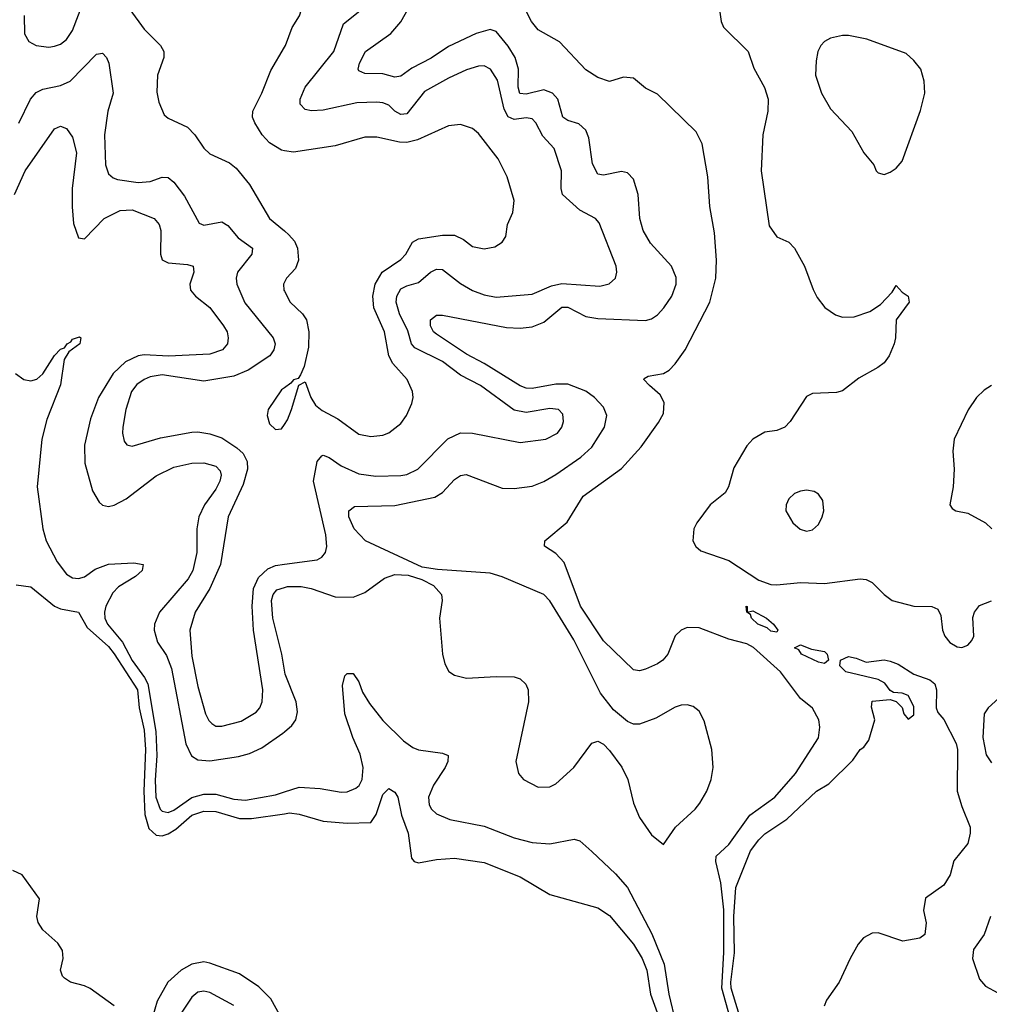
# Model space of a CAD drawing. Header units: inches. Extents: x 2001573 to 2220545, y 644482 to 846830.
# Tile 389 of 656: x 2079113 to 2082362, y 765596 to 768896. Entities that reach past the tile are written whole.
import ezdxf

# ---------------------------------------------------------------- set-up
doc = ezdxf.new("R2010")
doc.units = ezdxf.units.IN
doc.header["$MEASUREMENT"] = 0
doc.layers.add('C0776', color=7, linetype='Continuous')
doc.layers.add('C0786', color=7, linetype='Continuous')

msp = doc.modelspace()

# ---------------------------------------------------------------- linework, layer by layer
at = {"layer": 'C0776', "color": 5}
for points, elevation in [([(2079128, 768910), (2079128.9, 768848.9), (2079143.7, 768823.7), (2079167.7, 768810), (2079210, 768804.7), (2079230, 768807.3), (2079250, 768814.2), (2079270, 768830.2), (2079290, 768860.3), (2079324.3, 768950)], 360), ([(2079481.5, 768930), (2079530, 768864.9), (2079584.6, 768810), (2079596, 768790), (2079596, 768770), (2079575.2, 768710), (2079573, 768653), (2079579.6, 768619.6), (2079597.6, 768577.6), (2079610, 768566), (2079675.5, 768535.5), (2079699.6, 768510), (2079730, 768465.7), (2079750, 768446.5), (2079816.2, 768416.2), (2079838.8, 768398.8), (2079883.4, 768343.4), (2079950, 768230.3), (2080000, 768188.1)], 360), ([(2079110, 768549), (2079149.2, 768630), (2079168, 768652), (2079190, 768663.3), (2079250, 768676.1), (2079281.6, 768690), (2079370, 768780.2), (2079390, 768783.6), (2079403.6, 768770), (2079411.9, 768750), (2079426.1, 768650), (2079408.5, 768590), (2079396.8, 768510), (2079400.4, 768410), (2079410, 768379.5), (2079425.9, 768365.9), (2079440.8, 768360.8), (2079510, 768350.8), (2079550, 768354.4), (2079590, 768368.7), (2079610, 768367), (2079630, 768352.1), (2079664.9, 768304.9), (2079714.3, 768214.3), (2079730, 768207.6), (2079790, 768219), (2079810, 768206.5), (2079845.2, 768165.2), (2079892.9, 768130), (2079891, 768110), (2079843, 768050), (2079838.5, 768030), (2079840.8, 768010), (2079867.3, 767947.3), (2079962.2, 767830), (2079969.4, 767810), (2079964.6, 767790), (2079950.8, 767770), (2079878.2, 767721.8), (2079830, 767701.8), (2079730, 767684.6), (2079590, 767706), (2079550, 767699.6), (2079530, 767690.4), (2079506, 767674), (2079487.2, 767650), (2079469.1, 767590), (2079458.2, 767530), (2079456.9, 767510), (2079463, 767483), (2079471.5, 767471.5), (2079490, 767467.1), (2079585.2, 767494.8), (2079690, 767513.5), (2079710, 767514.8), (2079750, 767508.4), (2079790, 767494.2), (2079841, 767461), (2079861.8, 767441.8), (2079875.5, 767415.5), (2079875.9, 767390), (2079861.8, 767338.2), (2079811.3, 767230), (2079785.4, 767070), (2079750.5, 766989.5), (2079701.1, 766910), (2079682.6, 766850), (2079690, 766762.8), (2079710, 766661.6), (2079735.8, 766570), (2079747, 766547), (2079757, 766537), (2079770, 766528.5), (2079790, 766528), (2079854.6, 766545.4), (2079905.2, 766574.8), (2079918.2, 766590), (2079925.6, 766610), (2079927.4, 766650), (2079896.6, 766850), (2079891.7, 766930), (2079896.6, 766990), (2079913.2, 767026.8), (2079944.9, 767055.1), (2079970, 767067.3), (2080000, 767071.2)], 340), ([(2080000, 768457.1), (2079990, 768458.7), (2079950, 768483.9), (2079926, 768510), (2079900.7, 768550), (2079893.6, 768570), (2079893.8, 768590), (2079924.5, 768650), (2079954, 768726), (2080000, 768804)], 360), ([(2079095, 768310), (2079130.9, 768390), (2079230, 768530.3), (2079250, 768538.9), (2079270, 768532), (2079290, 768503), (2079303.7, 768450), (2079288.7, 768330), (2079289.1, 768269.1), (2079293.2, 768213.2), (2079310, 768165.5), (2079330, 768161.3), (2079395.9, 768230), (2079450, 768256.9), (2079490, 768258.5), (2079564, 768230), (2079579.8, 768210), (2079585.5, 768190), (2079585.3, 768110), (2079590.9, 768090.9), (2079610, 768081.3), (2079675.8, 768075.8), (2079694.6, 768070), (2079696.3, 768050), (2079683.5, 768010), (2079685.2, 767990), (2079701.7, 767970), (2079750, 767931.9), (2079796.3, 767870), (2079807.7, 767850), (2079811.9, 767830), (2079809.2, 767810), (2079792.7, 767790), (2079750, 767774.7), (2079611.4, 767768.6), (2079530, 767773), (2079509.9, 767769.9), (2079467.6, 767750), (2079425.8, 767710), (2079377.4, 767630), (2079350, 767558.3), (2079329.6, 767470), (2079331.1, 767410), (2079356.9, 767316.9), (2079379.1, 767279.1), (2079390, 767269.2), (2079410, 767264.7), (2079430, 767269.3), (2079470, 767290.1), (2079570, 767367.6), (2079630, 767396.8), (2079690, 767409.7), (2079730, 767410.6), (2079770, 767399.8), (2079784.6, 767384.6), (2079788.3, 767370), (2079783.8, 767350), (2079770, 767323), (2079732.4, 767270), (2079713.6, 767230), (2079706.8, 767190), (2079706.9, 767110), (2079693.4, 767050), (2079677.7, 767022.3), (2079581.4, 766910), (2079564.6, 766870), (2079564.1, 766850), (2079575.2, 766810), (2079605.1, 766765.1), (2079621.6, 766721.6), (2079669.2, 766469.2), (2079688.3, 766428.3), (2079710, 766415.7), (2079750, 766412.2), (2079846.7, 766426.7), (2079883.3, 766436.7), (2079924, 766456), (2079994.9, 766505.1), (2080000, 766509.4)], 320), ([(2080000, 768016), (2079997, 768010), (2079998.3, 767990), (2080000, 767986.7)], 360), ([(2079098.6, 767710), (2079126.7, 767690), (2079150, 767685.9), (2079170, 767691.6), (2079190, 767709.3), (2079230, 767770.9), (2079250, 767791.9), (2079263.3, 767796.7), (2079271.5, 767810), (2079284, 767816), (2079290, 767825.7), (2079313.2, 767833.2), (2079318, 767830), (2079314.5, 767810), (2079277.2, 767782.8), (2079262.2, 767757.8), (2079250, 767672.8), (2079203.8, 767556.2), (2079187.4, 767490), (2079172, 767330), (2079190.5, 767190), (2079201.9, 767150), (2079238.6, 767078.6), (2079270, 767038.2), (2079290, 767025.3), (2079310, 767023.1), (2079330, 767029.2), (2079365.8, 767054.2), (2079410, 767071.7), (2079495.6, 767075.6), (2079526.7, 767070), (2079523, 767050), (2079501.3, 767030), (2079444.4, 766995.6), (2079424.6, 766975.4), (2079401.8, 766930), (2079396.7, 766910), (2079397.9, 766890), (2079407.4, 766870), (2079457.1, 766810), (2079490, 766747.9), (2079531.7, 766691.7), (2079541.8, 766670), (2079568.8, 766510), (2079573, 766430), (2079566.8, 766346.8), (2079569, 766290), (2079584.2, 766250), (2079590, 766243.1), (2079610, 766238.9), (2079630, 766246.7), (2079690, 766288.6), (2079730, 766300.3), (2079770, 766300.4), (2079830, 766283.2), (2079870, 766280.1), (2079970, 766297.9), (2080000, 766307.8)], 280), ([(2080000, 767662.5), (2079990, 767655.4), (2079945.7, 767590), (2079942, 767570), (2079950, 767542), (2079970, 767522.4), (2079990, 767524.4), (2080000, 767539.9)], 360), ([(2079101.6, 767001.6), (2079150, 766995.2), (2079230, 766930.6), (2079250, 766921.5), (2079310.1, 766910.1), (2079339, 766859), (2079410, 766795.6), (2079430, 766770.9), (2079507.5, 766650), (2079513.6, 766590), (2079530, 766514.9), (2079534.8, 766450), (2079529.1, 766310.9), (2079532, 766232), (2079545.8, 766185.8), (2079570, 766163.3), (2079590, 766160.8), (2079610, 766167.5), (2079636.6, 766183.4), (2079690, 766229.6), (2079730, 766243.4), (2079770, 766241.9), (2079850, 766219), (2079890, 766219.2), (2080000, 766234.8)], 260), ([(2080000, 766715.9), (2079990.9, 766770), (2079961, 766890), (2079956.7, 766950), (2079962.7, 766970), (2079975.2, 766984.8), (2080000, 766992.9)], 320), ([(2079430, 765590.7), (2079348.6, 765648.6), (2079330, 765657.8), (2079282.7, 765670), (2079263.1, 765683.1), (2079256.2, 765690), (2079249.6, 765710), (2079258.7, 765750), (2079256, 765776), (2079240.9, 765800.9), (2079190, 765845.4), (2079175.1, 765870), (2079169.8, 765890.2), (2079179.6, 765950), (2079121.2, 766030), (2079090, 766044.5)], 260), ([(2079990, 765549.8), (2079954.1, 765614.1), (2079914.6, 765654.6), (2079850, 765698.4), (2079750, 765733.9), (2079730, 765737.9), (2079690, 765730.3), (2079654, 765710), (2079609.3, 765670.7), (2079573.8, 765606.2), (2079550, 765525.6)], 260), ([(2079830, 765592.3), (2079750, 765635.2), (2079730, 765639.9), (2079710, 765636.5), (2079690, 765620.3), (2079655.9, 765570)], 280)]:
    msp.add_lwpolyline(points, dxfattribs=dict(at, elevation=elevation))
at = {"layer": 'C0786', "color": 5}
for points, elevation in [([(2080000, 768804), (2080003.5, 768810), (2080025.6, 768870), (2080050.9, 768909.1), (2080057.4, 768930), (2080051.5, 768990), (2080057.6, 769010), (2080098, 769050), (2080111.9, 769070), (2080118.9, 769101.1), (2080119.5, 769130), (2080118, 769150), (2080110, 769169.7), (2080086, 769170), (2080054.6, 769125.4), (2080000, 769083.7)], 360), ([(2081527.9, 765430), (2081466.1, 765650), (2081472.5, 765770), (2081472.9, 765912.9), (2081463.2, 766003.2), (2081445.4, 766074.6), (2081447.6, 766092.4), (2081490, 766131.6), (2081560.4, 766230), (2081643.9, 766290), (2081712.8, 766370), (2081790.5, 766489.5), (2081794.7, 766525.3), (2081791.2, 766550), (2081770, 766588.4), (2081730, 766620.8), (2081663.1, 766710), (2081572.4, 766792.4), (2081550, 766804.4), (2081490, 766819.7), (2081390, 766857.4), (2081350, 766858.8), (2081329.7, 766850.3), (2081309.4, 766830.6), (2081284.9, 766770), (2081268.1, 766750), (2081250, 766736.8), (2081210, 766719.2), (2081190, 766713.7), (2081170, 766716.6), (2081070, 766814.7), (2080992, 766930), (2080937.3, 767077.3), (2080910, 767107.5), (2080871.9, 767131.9), (2080872.4, 767150), (2080947.5, 767212.5), (2081001, 767299), (2081130, 767392.3), (2081195.2, 767464.8), (2081254.1, 767545.9), (2081270, 767576.5), (2081273.2, 767613.2), (2081259, 767639), (2081223.4, 767670), (2081204.8, 767690), (2081206.3, 767693.7), (2081218.8, 767701.2), (2081270, 767710.6), (2081290, 767721.2), (2081310, 767742.2), (2081343.2, 767790), (2081426.3, 767950), (2081446.1, 768030), (2081448.3, 768090), (2081441.4, 768181.4), (2081425.5, 768270), (2081418.7, 768370), (2081400.4, 768480.4), (2081380, 768520), (2081250, 768646.5), (2081210, 768667.2), (2081170, 768700.7), (2081136.2, 768703.8), (2081090, 768689.1), (2081050, 768702), (2081010, 768727.9), (2080921.7, 768821.7), (2080850, 768862), (2080827.7, 768890), (2080768.4, 769008.4)], 280), ([(2080000, 766992.9), (2080010, 766996.1), (2080056.3, 766996.3), (2080089.8, 766989.8), (2080170, 766961.8), (2080230, 766960.9), (2080270, 766976.6), (2080335.3, 767024.7), (2080370, 767036.6), (2080414.4, 767034.4), (2080460.1, 767020.1), (2080499.4, 766999.4), (2080526.6, 766970), (2080528.8, 766950), (2080519.5, 766890), (2080530.1, 766770), (2080537.3, 766737.3), (2080551.6, 766711.6), (2080570, 766699.2), (2080610, 766689.5), (2080710, 766694.9), (2080770, 766693.2), (2080790, 766686.7), (2080809.3, 766669.3), (2080816.8, 766650), (2080818.5, 766610), (2080775.5, 766410), (2080784.5, 766370), (2080800.8, 766350), (2080850, 766324.3), (2080890, 766325.4), (2080910, 766335.3), (2080969.9, 766390), (2081030, 766471), (2081050, 766478), (2081070, 766467.5), (2081090, 766447.1), (2081131.1, 766391.1), (2081151.5, 766350), (2081170.1, 766270.1), (2081190, 766222.3), (2081230, 766164.2), (2081270, 766131.8), (2081311.1, 766190), (2081376.8, 766250), (2081392.5, 766270), (2081415.7, 766310), (2081430.5, 766350), (2081436.5, 766390), (2081432.8, 766450), (2081406.4, 766546.4), (2081390, 766578.3), (2081370, 766594), (2081350, 766599.8), (2081330, 766598.7), (2081310, 766592.1), (2081244.4, 766555.6), (2081190, 766535.2), (2081170, 766534.9), (2081150, 766543.4), (2081103.4, 766583.4), (2081059.1, 766639.1), (2080970, 766817.6), (2080890, 766948.2), (2080870, 766969.9), (2080730, 767029), (2080690, 767040.6), (2080513, 767053), (2080461.5, 767061.5), (2080272.2, 767150), (2080233.4, 767190), (2080215.8, 767230), (2080216.4, 767250), (2080235, 767265), (2080370, 767268.1), (2080504, 767296), (2080530, 767311), (2080570, 767354.8), (2080590, 767368), (2080608.7, 767371.3), (2080730, 767326.1), (2080770, 767324.8), (2080830, 767332.4), (2080870, 767347.8), (2080910, 767371.6), (2080993.1, 767430), (2081030, 767463.5), (2081073.2, 767530), (2081081.1, 767570), (2081070, 767597.8), (2081039.6, 767630), (2081010, 767650.6), (2080950, 767674.7), (2080910, 767674.6), (2080830, 767660.1), (2080810, 767661.2), (2080790, 767669.3), (2080670, 767743.6), (2080610, 767775.3), (2080510, 767842.1), (2080500.2, 767850), (2080489.4, 767870), (2080489.9, 767890), (2080510, 767905.8), (2080530, 767905.8), (2080744.9, 767864.9), (2080790, 767862.5), (2080830, 767866.9), (2080870, 767882.3), (2080930, 767932.2), (2080950, 767932.5), (2081010, 767901.1), (2081050, 767894.5), (2081210, 767888.4), (2081230, 767894.1), (2081250, 767906.7), (2081272.2, 767930), (2081298.8, 767970), (2081312.8, 768010), (2081312.5, 768032.5), (2081297.3, 768070), (2081226.8, 768146.8), (2081201.9, 768190), (2081191.7, 768230), (2081185.8, 768310), (2081170, 768361.3), (2081150, 768383.1), (2081130, 768387), (2081070, 768375.4), (2081050, 768378.4), (2081032.6, 768412.6), (2081020.6, 768500.6), (2081010, 768526.4), (2080986.8, 768546.8), (2080950, 768558.8), (2080933.7, 768570), (2080916.4, 768630), (2080898.1, 768650), (2080870, 768660.9), (2080810, 768647), (2080789.1, 768649.1), (2080784, 768670), (2080784.5, 768730), (2080772.9, 768770), (2080750, 768807.8), (2080710, 768856.2), (2080690, 768863.2), (2080643.2, 768850), (2080550, 768806.1), (2080492.2, 768767.8), (2080426.6, 768733.4), (2080390, 768706.7), (2080370, 768703.9), (2080330, 768714.7), (2080270, 768716.2), (2080250, 768725.1), (2080247.2, 768730), (2080251.3, 768750), (2080271.3, 768790), (2080356.5, 768850), (2080390, 768889.4), (2080434.7, 768970)], 320), ([(2080000, 767071.2), (2080110, 767085.7), (2080125.6, 767094.4), (2080137.4, 767110), (2080142.2, 767130), (2080138.8, 767170), (2080097.6, 767350), (2080110, 767415.8), (2080125.9, 767434.1), (2080130, 767436.5), (2080150, 767429.3), (2080190, 767400.9), (2080250, 767373.8), (2080306.2, 767366.2), (2080390, 767368.1), (2080410, 767371.9), (2080447.4, 767390), (2080548.3, 767491.7), (2080590, 767511), (2080630, 767510.2), (2080790, 767479.1), (2080876, 767490), (2080915.3, 767510), (2080929.8, 767530), (2080935.4, 767550), (2080933.6, 767573.6), (2080918.4, 767590), (2080890, 767593.1), (2080810, 767579.5), (2080770, 767587.2), (2080656.8, 767670), (2080590, 767705), (2080530, 767750.7), (2080436.8, 767796.8), (2080425.6, 767810), (2080413.9, 767853.9), (2080386.2, 767910), (2080374.8, 767950), (2080376.4, 767970), (2080390, 767994.1), (2080410, 768004.5), (2080450, 768015.3), (2080490, 768050.2), (2080510, 768060.1), (2080530, 768058.4), (2080590, 768012.3), (2080630, 767988.6), (2080670, 767974), (2080710, 767966.7), (2080830, 767975.9), (2080895.3, 768004.7), (2080930, 768012), (2081056.9, 768003.1), (2081088.8, 768011.2), (2081109.6, 768030), (2081113.7, 768050), (2081111.7, 768070), (2081055.2, 768215.2), (2081042.4, 768230), (2080990, 768257.7), (2080932.1, 768310), (2080927.6, 768330), (2080928.5, 768390), (2080904.1, 768464.1), (2080866.1, 768506.1), (2080843.2, 768550), (2080830, 768563.7), (2080810, 768567.3), (2080770, 768561.9), (2080750, 768571.1), (2080736.6, 768596.6), (2080713.8, 768693.8), (2080690.8, 768730.8), (2080670, 768741.1), (2080650, 768740.6), (2080610, 768728.4), (2080550, 768700.8), (2080470, 768655.4), (2080410, 768581.2), (2080390, 768578.5), (2080369.9, 768589.9), (2080349.5, 768609.5), (2080330, 768618.1), (2080310, 768620.1), (2080242.8, 768617.2), (2080130, 768592.7), (2080090.5, 768590.5), (2080070, 768594.8), (2080052.7, 768612.7), (2080052.9, 768630), (2080069.9, 768670), (2080165.5, 768790), (2080198.1, 768881.9), (2080270, 768939.1)], 340), ([(2081456.7, 768936.7), (2081463.6, 768890), (2081471.1, 768871.1), (2081554.4, 768790), (2081573.5, 768733.5), (2081608.9, 768668.9), (2081621.8, 768630), (2081620.7, 768590), (2081603.8, 768510), (2081597.9, 768390), (2081624.8, 768204.8), (2081650, 768168.5), (2081690.4, 768150), (2081710, 768130.4), (2081743.6, 768070), (2081771.6, 767991.6), (2081785.4, 767965.4), (2081811.3, 767931.3), (2081846.7, 767906.7), (2081870, 767899.7), (2081910, 767900.6), (2081962.1, 767917.9), (2081998.3, 767941.7), (2082036.9, 767983.1), (2082050, 768004.9), (2082070, 767982.8), (2082091, 767970), (2082094, 767950), (2082050.5, 767890), (2082048.4, 767830), (2082043.7, 767810), (2082026.9, 767770), (2082010, 767746.5), (2081988.9, 767730), (2081925.1, 767694.9), (2081870, 767652.3), (2081850, 767647), (2081770, 767643.6), (2081750, 767633.6), (2081695.4, 767550), (2081676.8, 767530), (2081650, 767519.4), (2081610, 767513.9), (2081569.6, 767490), (2081550, 767467.8), (2081505.9, 767394.1), (2081488.4, 767330), (2081476.9, 767310), (2081426.9, 767270), (2081382.5, 767210), (2081372.1, 767190), (2081369.3, 767150), (2081379, 767130), (2081395.9, 767115.9), (2081490, 767083.4), (2081590, 767017.6), (2081630, 767003.4), (2081650, 767001.6), (2081730, 767009.3), (2081810, 767006.9), (2081930, 767021.7), (2081950, 767019.3), (2081970.2, 767010), (2082010, 766969.2), (2082036.4, 766950), (2082110, 766931), (2082170, 766929.2), (2082190, 766920.3), (2082199.7, 766899.7), (2082205.9, 766850), (2082213.2, 766830), (2082230, 766808.6), (2082254.2, 766794.2), (2082270, 766792), (2082290, 766799.6), (2082304.4, 766815.6), (2082310.6, 766830), (2082307.7, 766892.3), (2082312.5, 766910), (2082330, 766932.7), (2082370, 766948.7)], 280), ([(2080000, 767539.9), (2080010, 767555.5), (2080024.2, 767590), (2080048.9, 767671.1), (2080070, 767682.8), (2080089.1, 767630), (2080104.1, 767604.1), (2080126.2, 767586.2), (2080178.7, 767558.7), (2080250, 767507.1), (2080290, 767499.2), (2080330, 767503.9), (2080350, 767511.7), (2080390, 767543.1), (2080409.7, 767570), (2080426.6, 767610), (2080431.3, 767630), (2080429.7, 767650), (2080411.1, 767690), (2080363.7, 767743.7), (2080349.9, 767769.9), (2080336, 767850), (2080299.4, 767930), (2080295.9, 767970), (2080304, 768010), (2080327.9, 768050), (2080390, 768092.9), (2080407.1, 768110), (2080429.5, 768150.5), (2080450, 768161.6), (2080530, 768174), (2080570, 768173.5), (2080599.9, 768159.9), (2080630, 768136.1), (2080670, 768127.7), (2080705.1, 768134.9), (2080729.5, 768150), (2080741.6, 768170), (2080747.8, 768210), (2080765.1, 768250), (2080769.7, 768290), (2080747.1, 768370), (2080716, 768430), (2080650, 768514.3), (2080630, 768531.1), (2080590, 768545.1), (2080550, 768540.8), (2080446.3, 768493.7), (2080410, 768484.6), (2080385.6, 768485.6), (2080310, 768502.9), (2080270, 768502.9), (2080170, 768473.6), (2080030, 768452.5), (2080000, 768457.1)], 360), ([(2080000, 768188.1), (2080015.2, 768175.2), (2080034, 768154), (2080044.2, 768130), (2080047.4, 768090), (2080037.3, 768062.7), (2080007, 768030), (2080000, 768016)], 360), ([(2080000, 767986.7), (2080019, 767950), (2080060.8, 767910), (2080073.7, 767890), (2080081.6, 767850), (2080081.1, 767798.9), (2080066.3, 767733.7), (2080054.4, 767705.6), (2080046.2, 767693.8), (2080030, 767689.2), (2080022, 767678), (2080000, 767662.5)], 360), ([(2082370, 767669.8), (2082345, 767655), (2082319.6, 767630), (2082291.5, 767588.5), (2082244.7, 767490), (2082240.6, 767450), (2082245, 767390), (2082241.3, 767330), (2082230.6, 767270), (2082238, 767258), (2082250.3, 767250.3), (2082290, 767242.2), (2082350, 767209.4), (2082370.9, 767190)], 320), ([(2081561, 765441), (2081497.5, 765650), (2081496.4, 765670), (2081509, 765769), (2081506.5, 765890), (2081512.5, 765987.5), (2081561.8, 766110), (2081590, 766147.1), (2081610, 766167.2), (2081683.4, 766216.6), (2081783.5, 766310), (2081824.8, 766335.2), (2081905.3, 766414.7), (2081930, 766450.5), (2081941.6, 766458.4), (2081958.7, 766481.3), (2081978.4, 766550), (2081967.8, 766592.2), (2081970, 766612), (2082030, 766618), (2082050, 766611.3), (2082070.7, 766590.7), (2082076, 766570), (2082090, 766551.3), (2082110, 766566), (2082110, 766594), (2082090, 766631.5), (2082070, 766638.7), (2082040.9, 766640.9), (2082030, 766648), (2082012.4, 766672.4), (2081990, 766684.2), (2081881.2, 766710), (2081861.2, 766730), (2081864, 766750), (2081890, 766761.7), (2081916.7, 766756.7), (2081950, 766742.4), (2082009.7, 766750.3), (2082030, 766746.5), (2082056.5, 766736.5), (2082110, 766702), (2082163.4, 766683.4), (2082179.5, 766670), (2082185.2, 766650), (2082184.7, 766590), (2082190, 766574), (2082210, 766550.6), (2082251.7, 766470), (2082255.3, 766450), (2082255.2, 766310), (2082270, 766258.8), (2082298, 766190), (2082298.4, 766170), (2082290, 766135.3), (2082243.5, 766076.5), (2082231, 766030), (2082210, 765995.3), (2082148.5, 765951.5), (2082142.4, 765910), (2082150.4, 765869.6), (2082146, 765830), (2082130, 765817.2), (2082072.8, 765807.2), (2081990, 765835.1), (2081970, 765834.5), (2081941, 765819), (2081923, 765797), (2081896.3, 765750), (2081859.4, 765670), (2081816.6, 765610), (2081808.7, 765590)], 260), ([(2080000, 766509.4), (2080024.8, 766530), (2080038.7, 766550), (2080043.7, 766576.3), (2080039.4, 766610), (2080002.3, 766702.3), (2080000, 766715.9)], 320), ([(2080000, 766307.8), (2080050, 766324.2), (2080119.7, 766319.7), (2080190, 766307.1), (2080210, 766307.7), (2080239.3, 766320.7), (2080250.5, 766329.5), (2080260.8, 766350), (2080264.1, 766390), (2080254.4, 766434.4), (2080229.9, 766490.1), (2080202.7, 766570), (2080195.2, 766664.8), (2080202.6, 766697.4), (2080210, 766704.9), (2080230, 766704.9), (2080250, 766677.3), (2080261.9, 766641.9), (2080284.7, 766604.7), (2080330, 766546.8), (2080399.3, 766479.3), (2080430, 766456.8), (2080449.1, 766449.1), (2080530, 766438.2), (2080548.5, 766430), (2080547.6, 766410), (2080538.3, 766390), (2080499.6, 766330), (2080482.7, 766290), (2080485.1, 766265.1), (2080493.2, 766250), (2080510, 766234.4), (2080555, 766215), (2080670, 766193.4), (2080770, 766154.2), (2080830, 766138.5), (2080890, 766133.9), (2080970.8, 766150), (2080990, 766144.4), (2081030, 766107.8), (2081110, 766033.1), (2081150, 765987), (2081231.8, 765831.8), (2081273.2, 765730), (2081288.2, 765630), (2081312, 765532)], 280), ([(2082430, 766654.6), (2082358.1, 766590), (2082345, 766570), (2082341, 766490), (2082351.8, 766431.8), (2082370, 766405.1)], 280), ([(2080000, 766234.8), (2080017.3, 766237.3), (2080050, 766233.2), (2080129.6, 766209.6), (2080210, 766203.4), (2080290, 766205.5), (2080308, 766232), (2080330, 766299.5), (2080350, 766319.5), (2080370, 766307), (2080380.2, 766290), (2080392.5, 766230), (2080415.3, 766170), (2080426.2, 766086.2), (2080434.9, 766074.9), (2080450, 766070.3), (2080510, 766081.3), (2080570, 766085.4), (2080670, 766071), (2080790, 766023.2), (2080890, 765964.4), (2081050, 765919.7), (2081090, 765893.8), (2081170, 765797), (2081199.1, 765750), (2081214.7, 765710), (2081227, 765630), (2081270.9, 765510)], 260), ([(2082366.8, 765890), (2082345.7, 765830), (2082310, 765779.3), (2082306.3, 765750), (2082330, 765680.6), (2082350, 765656.3), (2082432.5, 765612.5)], 280)]:
    msp.add_lwpolyline(points, dxfattribs=dict(at, elevation=elevation))
for points, elevation in [([(2081870, 768843.4), (2081830, 768834.1), (2081810, 768823.7), (2081797.8, 768810), (2081787.8, 768790), (2081781.7, 768758.3), (2081780.1, 768710), (2081800.1, 768650), (2081830, 768597.4), (2081901.5, 768521.5), (2081942, 768450), (2081976, 768410), (2081982.8, 768390), (2081990, 768382.8), (2082010, 768377.3), (2082030, 768385.5), (2082050, 768399.1), (2082070, 768422), (2082132.4, 768592.4), (2082146.4, 768650), (2082144.5, 768690), (2082132.9, 768730), (2082110, 768759.6), (2082083.3, 768783.3), (2081951.5, 768831.5), (2081890, 768843.2)], 320), ([(2081750, 767319.4), (2081730, 767316), (2081710, 767307.9), (2081690.2, 767290), (2081681.4, 767270), (2081680.9, 767250), (2081704, 767210), (2081728.4, 767188.4), (2081750, 767181.7), (2081770, 767186.6), (2081790, 767204.1), (2081802.8, 767230), (2081807.8, 767250), (2081804.2, 767284.2), (2081790, 767306), (2081775, 767315)], 320), ([(2081550.9, 766910.9), (2081570, 766914.3), (2081615.3, 766890), (2081639.5, 766870), (2081653.4, 766850), (2081650, 766843.7), (2081630, 766847), (2081617.8, 766857.8), (2081587.1, 766870), (2081565.4, 766890), (2081562.5, 766902.5), (2081549.7, 766910), (2081548, 766930), (2081550.9, 766929.1)], 260), ([(2081810, 766738.7), (2081790, 766742.7), (2081733.2, 766770), (2081723.7, 766783.7), (2081710, 766791.3), (2081730, 766800.4), (2081766, 766786), (2081810, 766778), (2081818.7, 766770), (2081823.8, 766750)], 260)]:
    msp.add_lwpolyline(points, close=True, dxfattribs=dict(at, elevation=elevation))

doc.saveas('drawing.dxf')
